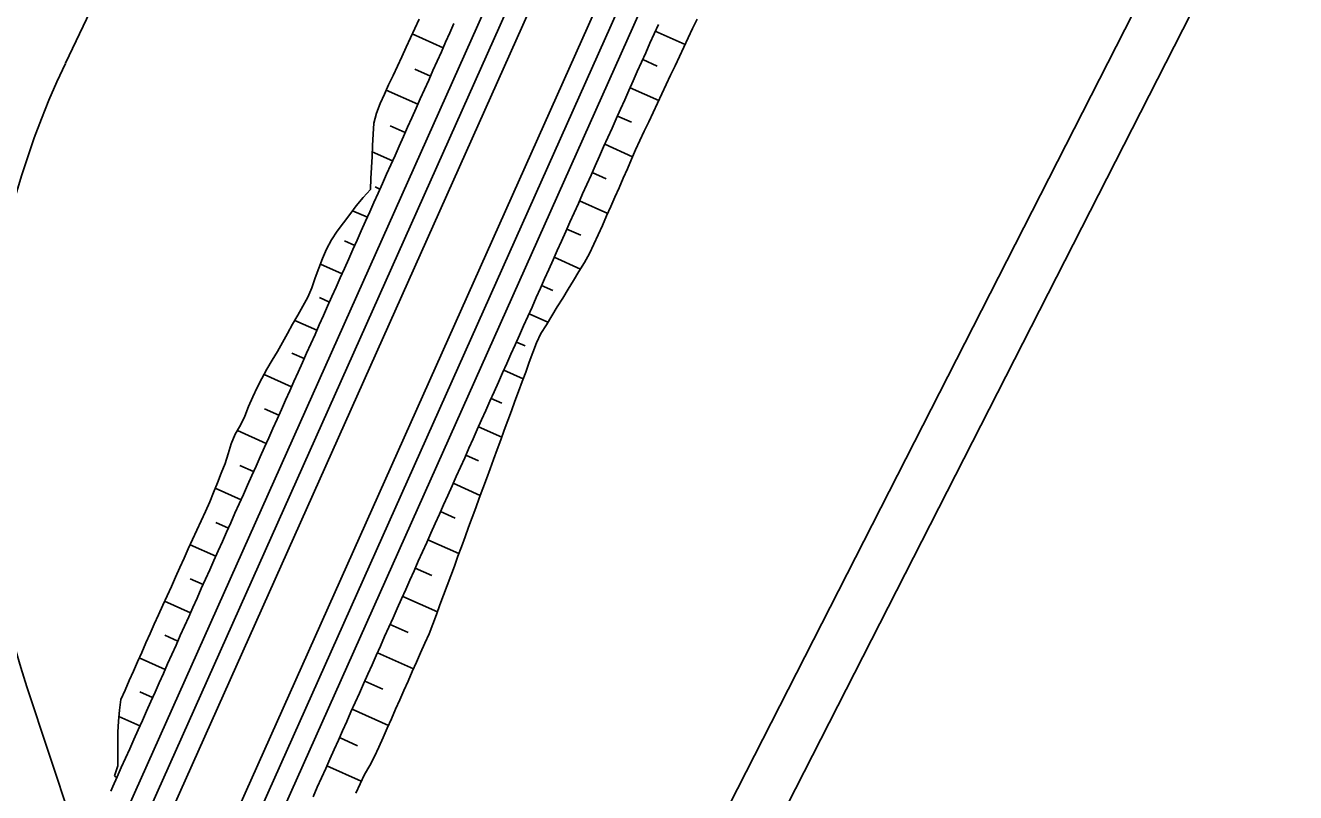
# Model space of a CAD drawing. Extents: x 6503541 to 6503743, y 5888004 to 5888145.
# Drawn here: x 6503689.662 to 6503691.14, y 5888093.499 to 5888094.392 of the extents above; entities that cross this region are included whole.
import ezdxf

# ---------------------------------------------------------------- set-up
doc = ezdxf.new("R2010")
doc.units = 0
doc.layers.add('12', color=7, linetype='Continuous')

msp = doc.modelspace()

# ---------------------------------------------------------------- linework, layer by layer
at = {"layer": '12'}
for p, q in [((6503689.741, 5888093.3912), (6503690.693, 5888095.5212)), ((6503688.2552, 5888090.0082), (6503690.7149, 5888095.5114)), ((6503688.2771, 5888089.9984), (6503690.7368, 5888095.5016)), ((6503688.3407, 5888089.97), (6503690.8004, 5888095.4732)), ((6503688.3626, 5888089.9602), (6503690.8223, 5888095.4634)), ((6503689.8183, 5888093.1583), (6503690.8442, 5888095.4537)), ((6503690.2708, 5888093.073), (6503691.1256, 5888094.7494)), ((6503690.3248, 5888093.0468), (6503691.1396, 5888094.6447)), ((6503689.8259, 5888094.5936), (6503689.709, 5888094.3478)), ((6503690.1482, 5888094.3659), (6503690.1123, 5888094.3819)), ((6503690.395, 5888094.3851), (6503690.4296, 5888094.3696)), ((6503690.3973, 5888094.3446), (6503690.3803, 5888094.3522)), ((6503690.1154, 5888094.3411), (6503690.1336, 5888094.333)), ((6503690.3656, 5888094.3193), (6503690.3989, 5888094.3044)), ((6503690.1189, 5888094.3001), (6503690.0821, 5888094.3166)), ((6503690.0866, 5888094.2751), (6503690.1042, 5888094.2673)), ((6503690.3673, 5888094.2792), (6503690.3509, 5888094.2865)), ((6503690.0895, 5888094.2344), (6503690.0658, 5888094.245)), ((6503690.3362, 5888094.2536), (6503690.3686, 5888094.2391)), ((6503690.3379, 5888094.2134), (6503690.3215, 5888094.2207)), ((6503690.0693, 5888094.204), (6503690.0748, 5888094.2015)), ((6503690.3068, 5888094.1879), (6503690.3397, 5888094.1732)), ((6503690.0601, 5888094.1687), (6503690.043, 5888094.1763)), ((6503690.3085, 5888094.1477), (6503690.2922, 5888094.155)), ((6503690.0334, 5888094.1412), (6503690.0454, 5888094.1358)), ((6503690.0307, 5888094.1029), (6503690.0056, 5888094.1142)), ((6503690.2775, 5888094.1221), (6503690.308, 5888094.1085)), ((6503690.2759, 5888094.0834), (6503690.2628, 5888094.0893)), ((6503690.0045, 5888094.0752), (6503690.016, 5888094.0701)), ((6503690.2481, 5888094.0564), (6503690.2701, 5888094.0466)), ((6503690.0013, 5888094.0372), (6503689.9757, 5888094.0487)), ((6503690.2436, 5888094.019), (6503690.2334, 5888094.0235)), ((6503689.9724, 5888094.0107), (6503689.9867, 5888094.0043)), ((6503689.972, 5888093.9715), (6503689.94, 5888093.9857)), ((6503690.2187, 5888093.9907), (6503690.2413, 5888093.9806)), ((6503690.2164, 5888093.9523), (6503690.204, 5888093.9578)), ((6503689.9407, 5888093.946), (6503689.9573, 5888093.9386)), ((6503689.9426, 5888093.9057), (6503689.9091, 5888093.9207)), ((6503690.1893, 5888093.9249), (6503690.2164, 5888093.9129)), ((6503690.1893, 5888093.8855), (6503690.1746, 5888093.8921)), ((6503689.912, 5888093.88), (6503689.9279, 5888093.8729)), ((6503690.16, 5888093.8592), (6503690.1915, 5888093.8451)), ((6503689.9132, 5888093.84), (6503689.8833, 5888093.8534)), ((6503690.1621, 5888093.8188), (6503690.1453, 5888093.8263)), ((6503689.8838, 5888093.8137), (6503689.8985, 5888093.8071)), ((6503689.8838, 5888093.7743), (6503689.8541, 5888093.7876)), ((6503690.1306, 5888093.7935), (6503690.1666, 5888093.7774)), ((6503690.135, 5888093.7521), (6503690.1159, 5888093.7606)), ((6503689.8542, 5888093.7481), (6503689.8691, 5888093.7414)), ((6503690.1012, 5888093.7277), (6503690.1416, 5888093.7097)), ((6503689.8544, 5888093.7085), (6503689.8244, 5888093.722)), ((6503689.8247, 5888093.6824), (6503689.8398, 5888093.6757)), ((6503690.1074, 5888093.6855), (6503690.0865, 5888093.6949)), ((6503689.8251, 5888093.6428), (6503689.7949, 5888093.6563)), ((6503690.0718, 5888093.662), (6503690.1138, 5888093.6433)), ((6503690.0782, 5888093.6197), (6503690.0571, 5888093.6291)), ((6503689.6642, 5888093.6225), (6503689.7438, 5888093.3827)), ((6503689.7954, 5888093.6166), (6503689.8104, 5888093.6099)), ((6503690.0424, 5888093.5963), (6503690.0846, 5888093.5774)), ((6503689.7957, 5888093.5771), (6503689.7713, 5888093.588)), ((6503690.0488, 5888093.554), (6503690.0277, 5888093.5634)), ((6503690.0131, 5888093.5305), (6503690.0531, 5888093.5126)), ((6503689.7662, 5888093.5189), (6503689.7687, 5888093.5167))]:
    msp.add_line(p, q, dxfattribs=at)
for points in [[(6503689.7618, 5888093.5012), (6503689.7642, 5888093.5067), (6503689.7691, 5888093.5176), (6503689.774, 5888093.5286), (6503689.7789, 5888093.5395), (6503689.7838, 5888093.5505), (6503689.7887, 5888093.5614), (6503689.7936, 5888093.5724), (6503689.7985, 5888093.5834), (6503689.8034, 5888093.5943), (6503689.8083, 5888093.6053), (6503689.8132, 5888093.6162), (6503689.8181, 5888093.6272), (6503689.823, 5888093.6381), (6503689.8279, 5888093.6491), (6503689.8328, 5888093.66), (6503689.8377, 5888093.671), (6503689.8426, 5888093.682), (6503689.8475, 5888093.6929), (6503689.8524, 5888093.7039), (6503689.8573, 5888093.7148), (6503689.8622, 5888093.7258), (6503689.867, 5888093.7367), (6503689.8719, 5888093.7477), (6503689.8768, 5888093.7586), (6503689.8817, 5888093.7696), (6503689.8866, 5888093.7806), (6503689.8915, 5888093.7915), (6503689.8964, 5888093.8025), (6503689.9013, 5888093.8134), (6503689.9062, 5888093.8244), (6503689.9111, 5888093.8353), (6503689.916, 5888093.8463), (6503689.9209, 5888093.8572), (6503689.9258, 5888093.8682), (6503689.9307, 5888093.8792), (6503689.9356, 5888093.8901), (6503689.9405, 5888093.9011), (6503689.9454, 5888093.912), (6503689.9503, 5888093.923), (6503689.9552, 5888093.9339), (6503689.9601, 5888093.9449), (6503689.965, 5888093.9558), (6503689.9699, 5888093.9668), (6503689.9748, 5888093.9778), (6503689.9797, 5888093.9887), (6503689.9846, 5888093.9997), (6503689.9895, 5888094.0106), (6503689.9944, 5888094.0216), (6503689.9993, 5888094.0325), (6503690.0042, 5888094.0435), (6503690.0091, 5888094.0544), (6503690.0139, 5888094.0654), (6503690.0188, 5888094.0764), (6503690.0237, 5888094.0873), (6503690.0286, 5888094.0983), (6503690.0335, 5888094.1092), (6503690.0384, 5888094.1202), (6503690.0433, 5888094.1311), (6503690.0482, 5888094.1421), (6503690.0531, 5888094.153), (6503690.058, 5888094.164), (6503690.0629, 5888094.175), (6503690.0678, 5888094.1859), (6503690.0727, 5888094.1969), (6503690.0776, 5888094.2078), (6503690.0825, 5888094.2188), (6503690.0874, 5888094.2297), (6503690.0923, 5888094.2407), (6503690.0972, 5888094.2516), (6503690.1021, 5888094.2626), (6503690.107, 5888094.2736), (6503690.1119, 5888094.2845), (6503690.1168, 5888094.2955), (6503690.1217, 5888094.3064), (6503690.1266, 5888094.3174), (6503690.1315, 5888094.3283), (6503690.1364, 5888094.3393), (6503690.1413, 5888094.3502), (6503690.1462, 5888094.3612), (6503690.1511, 5888094.3722), (6503690.156, 5888094.3831), (6503690.1608, 5888094.3941)], [(6503689.7662, 5888093.5189), (6503689.77, 5888093.5304), (6503689.7701, 5888093.5435), (6503689.7701, 5888093.5566), (6503689.7699, 5888093.5699), (6503689.7709, 5888093.5825), (6503689.7719, 5888093.5953), (6503689.7735, 5888093.6077), (6503689.7783, 5888093.6187), (6503689.7831, 5888093.6297), (6503689.788, 5888093.6406), (6503689.7928, 5888093.6516), (6503689.7977, 5888093.6626), (6503689.8026, 5888093.6735), (6503689.8075, 5888093.6845), (6503689.8124, 5888093.6954), (6503689.8174, 5888093.7064), (6503689.8223, 5888093.7173), (6503689.8272, 5888093.7282), (6503689.8322, 5888093.7392), (6503689.8371, 5888093.7501), (6503689.842, 5888093.7611), (6503689.847, 5888093.772), (6503689.8519, 5888093.7829), (6503689.8569, 5888093.7938), (6503689.8619, 5888093.8048), (6503689.8669, 5888093.8157), (6503689.8719, 5888093.8266), (6503689.8768, 5888093.8375), (6503689.8814, 5888093.8486), (6503689.8858, 5888093.8598), (6503689.8902, 5888093.871), (6503689.8947, 5888093.8821), (6503689.8982, 5888093.8937), (6503689.9018, 5888093.9052), (6503689.9065, 5888093.9163), (6503689.9125, 5888093.9267), (6503689.9178, 5888093.9375), (6503689.9221, 5888093.9487), (6503689.9268, 5888093.9598), (6503689.932, 5888093.9706), (6503689.9376, 5888093.9812), (6503689.9432, 5888093.9919), (6503689.9493, 5888094.0023), (6503689.9555, 5888094.0127), (6503689.9616, 5888094.0231), (6503689.9674, 5888094.0336), (6503689.9732, 5888094.0442), (6503689.9791, 5888094.0547), (6503689.9851, 5888094.0651), (6503689.9911, 5888094.0756), (6503689.9955, 5888094.0868), (6503689.9996, 5888094.0981), (6503690.0038, 5888094.1094), (6503690.008, 5888094.1207), (6503690.0127, 5888094.1317), (6503690.0185, 5888094.1423), (6503690.0251, 5888094.1524), (6503690.0325, 5888094.1623), (6503690.0399, 5888094.1721), (6503690.0473, 5888094.1819), (6503690.0551, 5888094.1916), (6503690.0636, 5888094.2009), (6503690.0642, 5888094.2138), (6503690.0649, 5888094.2266), (6503690.0656, 5888094.2395), (6503690.0662, 5888094.2523), (6503690.0669, 5888094.2652), (6503690.0675, 5888094.278), (6503690.0709, 5888094.2897), (6503690.0749, 5888094.3011), (6503690.0799, 5888094.3119), (6503690.0849, 5888094.3228), (6503690.09, 5888094.3337), (6503690.095, 5888094.3446), (6503690.1001, 5888094.3555), (6503690.1051, 5888094.3664), (6503690.1102, 5888094.3773), (6503690.1152, 5888094.3882), (6503690.1203, 5888094.3991)], [(6503689.997, 5888093.4946), (6503690.0019, 5888093.5056), (6503690.0068, 5888093.5165), (6503690.0117, 5888093.5275), (6503690.0166, 5888093.5385), (6503690.0215, 5888093.5494), (6503690.0264, 5888093.5604), (6503690.0313, 5888093.5713), (6503690.0362, 5888093.5823), (6503690.0411, 5888093.5932), (6503690.046, 5888093.6042), (6503690.0509, 5888093.6151), (6503690.0558, 5888093.6261), (6503690.0607, 5888093.6371), (6503690.0656, 5888093.648), (6503690.0705, 5888093.659), (6503690.0753, 5888093.6699), (6503690.0802, 5888093.6809), (6503690.0851, 5888093.6918), (6503690.09, 5888093.7028), (6503690.0949, 5888093.7137), (6503690.0998, 5888093.7247), (6503690.1047, 5888093.7357), (6503690.1096, 5888093.7466), (6503690.1145, 5888093.7576), (6503690.1194, 5888093.7685), (6503690.1243, 5888093.7795), (6503690.1292, 5888093.7904), (6503690.1341, 5888093.8014), (6503690.139, 5888093.8123), (6503690.1439, 5888093.8233), (6503690.1488, 5888093.8343), (6503690.1537, 5888093.8452), (6503690.1586, 5888093.8562), (6503690.1635, 5888093.8671), (6503690.1684, 5888093.8781), (6503690.1733, 5888093.889), (6503690.1782, 5888093.9), (6503690.1831, 5888093.9109), (6503690.188, 5888093.9219), (6503690.1929, 5888093.9329), (6503690.1978, 5888093.9438), (6503690.2027, 5888093.9548), (6503690.2076, 5888093.9657), (6503690.2125, 5888093.9767), (6503690.2174, 5888093.9876), (6503690.2222, 5888093.9986), (6503690.2271, 5888094.0095), (6503690.232, 5888094.0205), (6503690.2369, 5888094.0315), (6503690.2418, 5888094.0424), (6503690.2467, 5888094.0534), (6503690.2516, 5888094.0643), (6503690.2565, 5888094.0753), (6503690.2614, 5888094.0862), (6503690.2663, 5888094.0972), (6503690.2712, 5888094.1081), (6503690.2761, 5888094.1191), (6503690.281, 5888094.1301), (6503690.2859, 5888094.141), (6503690.2908, 5888094.152), (6503690.2957, 5888094.1629), (6503690.3006, 5888094.1739), (6503690.3055, 5888094.1848), (6503690.3104, 5888094.1958), (6503690.3153, 5888094.2067), (6503690.3202, 5888094.2177), (6503690.3251, 5888094.2287), (6503690.33, 5888094.2396), (6503690.3349, 5888094.2506), (6503690.3398, 5888094.2615), (6503690.3447, 5888094.2725), (6503690.3496, 5888094.2834), (6503690.3545, 5888094.2944), (6503690.3594, 5888094.3053), (6503690.3643, 5888094.3163), (6503690.3691, 5888094.3273), (6503690.374, 5888094.3382), (6503690.3789, 5888094.3492), (6503690.3838, 5888094.3601), (6503690.3887, 5888094.3711), (6503690.3936, 5888094.382), (6503690.3985, 5888094.393)], [(6503690.0466, 5888093.4988), (6503690.0517, 5888093.5096), (6503690.0568, 5888093.5205), (6503690.0629, 5888093.5309), (6503690.0685, 5888093.5415), (6503690.0735, 5888093.5524), (6503690.0784, 5888093.5634), (6503690.0833, 5888093.5744), (6503690.0881, 5888093.5853), (6503690.093, 5888093.5963), (6503690.0978, 5888093.6073), (6503690.1027, 5888093.6183), (6503690.1076, 5888093.6292), (6503690.1124, 5888093.6402), (6503690.1173, 5888093.6512), (6503690.1221, 5888093.6622), (6503690.127, 5888093.6731), (6503690.1319, 5888093.6841), (6503690.1363, 5888093.6952), (6503690.1405, 5888093.7065), (6503690.1446, 5888093.7178), (6503690.1488, 5888093.7291), (6503690.1529, 5888093.7404), (6503690.1571, 5888093.7517), (6503690.1613, 5888093.763), (6503690.1654, 5888093.7743), (6503690.1696, 5888093.7855), (6503690.1737, 5888093.7968), (6503690.1779, 5888093.8081), (6503690.182, 5888093.8194), (6503690.1862, 5888093.8307), (6503690.1903, 5888093.842), (6503690.1945, 5888093.8533), (6503690.1986, 5888093.8646), (6503690.2028, 5888093.8759), (6503690.2069, 5888093.8871), (6503690.2111, 5888093.8984), (6503690.2152, 5888093.9097), (6503690.2194, 5888093.921), (6503690.2235, 5888093.9323), (6503690.2277, 5888093.9436), (6503690.2318, 5888093.9549), (6503690.236, 5888093.9662), (6503690.2401, 5888093.9775), (6503690.2443, 5888093.9887), (6503690.2484, 5888094), (6503690.2526, 5888094.0113), (6503690.2569, 5888094.0225), (6503690.262, 5888094.0334), (6503690.2683, 5888094.0437), (6503690.2747, 5888094.054), (6503690.281, 5888094.0644), (6503690.2873, 5888094.0747), (6503690.2936, 5888094.085), (6503690.2999, 5888094.0953), (6503690.3062, 5888094.1056), (6503690.3125, 5888094.116), (6503690.3185, 5888094.1264), (6503690.3235, 5888094.1374), (6503690.3284, 5888094.1483), (6503690.3334, 5888094.1592), (6503690.3383, 5888094.1702), (6503690.3432, 5888094.1811), (6503690.348, 5888094.1921), (6503690.3528, 5888094.2031), (6503690.3577, 5888094.2141), (6503690.3625, 5888094.2251), (6503690.3673, 5888094.2361), (6503690.3721, 5888094.2471), (6503690.3771, 5888094.258), (6503690.3822, 5888094.2688), (6503690.3873, 5888094.2797), (6503690.3924, 5888094.2906), (6503690.3975, 5888094.3014), (6503690.4026, 5888094.3123), (6503690.4077, 5888094.3231), (6503690.4128, 5888094.334), (6503690.418, 5888094.3449), (6503690.4231, 5888094.3557), (6503690.4282, 5888094.3666), (6503690.4333, 5888094.3775), (6503690.4384, 5888094.3883), (6503690.4435, 5888094.3992)]]:
    msp.add_lwpolyline(points, dxfattribs=at)
msp.add_arc((6503690.589, 5888093.9294), 0.9744, 154.5751, 198.3601, dxfattribs=at)

doc.saveas('drawing.dxf')
